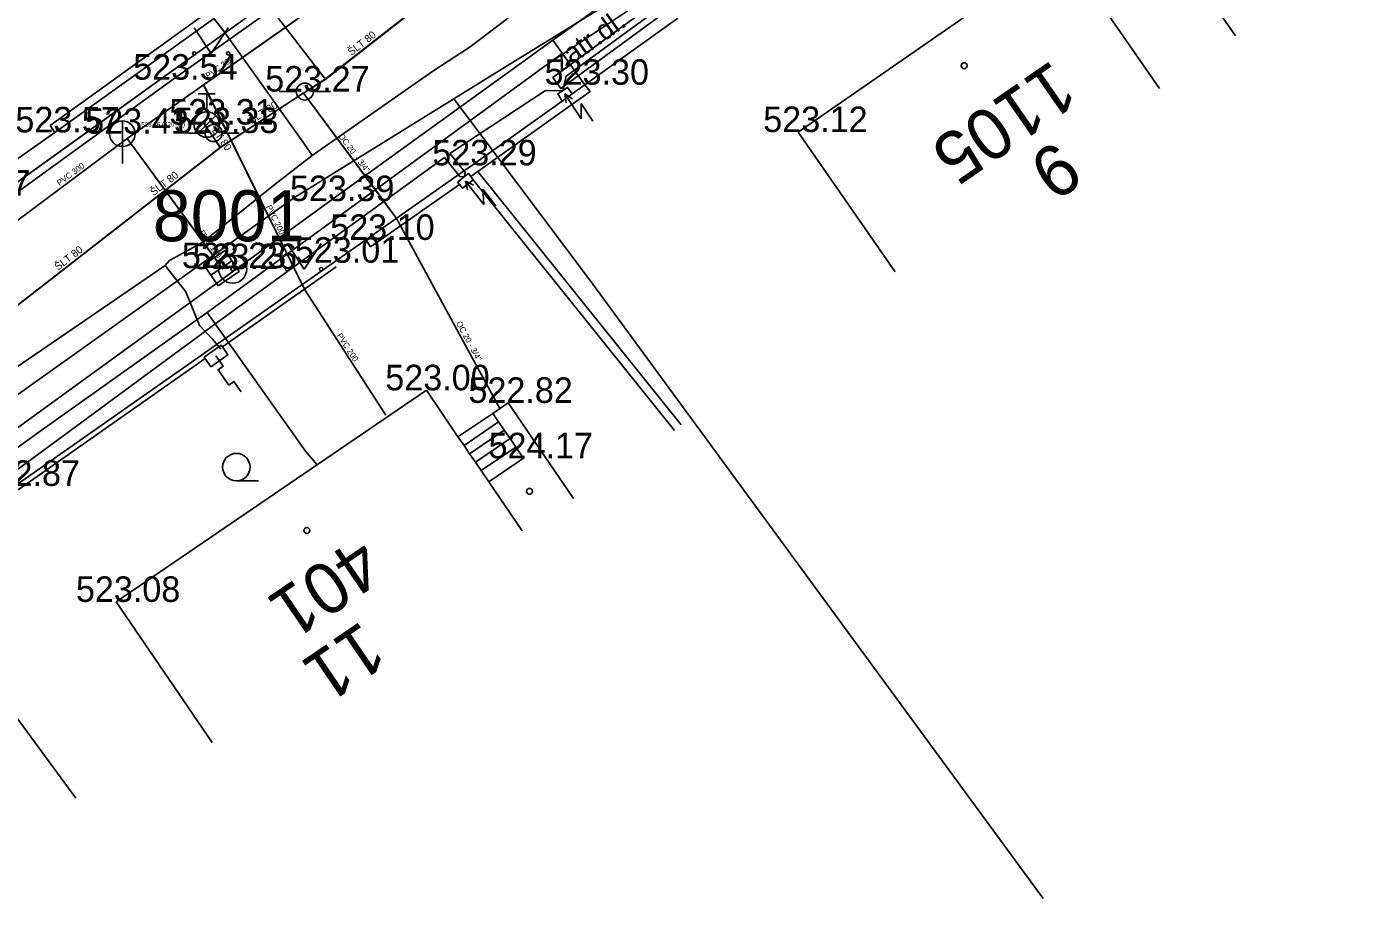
# Model space of a CAD drawing. Extents: x -668867 to -667827, y -1131943 to -1131019.
# Drawn here: x -668643.7 to -668604.88, y -1131523.44 to -1131497.81 of the extents above; entities that cross this region are included whole.
import ezdxf

# ---------------------------------------------------------------- set-up
doc = ezdxf.new("R2010")
doc.units = 0
for name, color, linetype in [('G_Bod_tecka', 7, 'Continuous'), ('G_Bod_vyska', 7, 'Continuous'), ('G_Bodove_pole', 7, 'Continuous'), ('G_Budovy-znacky', 7, 'Continuous'), ('G_Budovy_Objekty', 7, 'Continuous'), ('G_Cesty_Schody', 7, 'Continuous'), ('G_Cisla_orientacni', 7, 'Continuous'), ('G_Cisla_popisna', 7, 'Continuous'), ('G_Plochy_zpevnene', 7, 'Continuous'), ('G_Ploty', 7, 'Continuous'), ('G_Ploty_vstupy', 7, 'Continuous'), ('G_Popisy_povrchu', 7, 'Continuous'), ('G_Site-kanalizace', 7, 'Continuous'), ('G_Site-Rozvadece', 7, 'Continuous'), ('G_Site-vodovod', 7, 'Continuous'), ('G_Z_CHRANICKA-TEPLOVOD_kotovane', 7, 'Continuous'), ('G_Z_ELsilove_podz_kotovane', 7, 'Continuous'), ('G_Z_KANAL_podz_kotovane', 7, 'Continuous'), ('G_Z_PLYNY_podz_geodeticky', 7, 'Continuous'), ('G_Z_SPOJE_podz_geodeticky', 7, 'Continuous'), ('G_Z_SPOJE_podz_kotovane', 7, 'Continuous'), ('G_Z_SPOJE_podz_priblizne', 7, 'Continuous'), ('G_Z_VODA_podz_kotovane', 7, 'Continuous'), ('G_Zelen-Znacky', 7, 'Continuous'), ('Vrstva 12', 7, 'Continuous'), ('Vrstva 17', 7, 'Continuous'), ('Vrstva 2', 7, 'Continuous'), ('Vrstva 25', 7, 'Continuous'), ('Vrstva 27', 7, 'Continuous'), ('Vrstva 3', 7, 'Continuous'), ('Vrstva 4', 7, 'Continuous'), ('Vrstva 6', 7, 'Continuous'), ('Vrstva 7', 7, 'Continuous'), ('Vrstva 8', 7, 'Continuous')]:
    doc.layers.add(name, color=color, linetype=linetype)

msp = doc.modelspace()

# ---------------------------------------------------------------- linework, layer by layer
at = {"layer": 'G_Bod_tecka'}
for p, q in [((-668639.4, -1131499.37), (-668639.4, -1131499.37)), ((-668635.52, -1131499.72), (-668635.52, -1131499.72)), ((-668627.29, -1131499.52), (-668627.29, -1131499.52)), ((-668642.86, -1131500.92), (-668642.86, -1131500.92)), ((-668638.4, -1131500.69), (-668638.4, -1131500.69)), ((-668638.2, -1131500.94), (-668638.2, -1131500.94)), ((-668621.03, -1131500.91), (-668621.03, -1131500.91)), ((-668640.87, -1131500.96), (-668640.87, -1131500.96)), ((-668630.61, -1131501.89), (-668630.61, -1131501.89)), ((-668634.79, -1131502.94), (-668634.79, -1131502.94)), ((-668633.73, -1131504.08), (-668633.73, -1131504.08)), ((-668634.69, -1131504.75), (-668634.69, -1131504.75)), ((-668637.97, -1131504.91), (-668637.97, -1131504.91)), ((-668637.64, -1131504.94), (-668637.64, -1131504.94)), ((-668631.95, -1131508.5), (-668631.95, -1131508.5)), ((-668629.55, -1131508.87), (-668629.55, -1131508.87)), ((-668629.1, -1131510.5), (-668629.1, -1131510.5)), ((-668641.06, -1131514.72), (-668641.06, -1131514.72))]:
    msp.add_line(p, q, dxfattribs=at)
at = {"layer": 'G_Bodove_pole'}
for radius in [0.412, 0.05]:
    msp.add_circle((-668637.64, -1131504.94), radius, dxfattribs=at)
at = {"layer": 'G_Budovy-znacky'}
for centre in [(-668616.15, -1131498.96), (-668628.92, -1131511.47), (-668635.46, -1131512.62)]:
    msp.add_circle(centre, 0.0875, dxfattribs=at)
at = {"layer": 'G_Budovy_Objekty'}
for p, q in [((-668608.18, -1131498.08), (-668610.95, -1131494.05)), ((-668621.03, -1131500.91), (-668613.26, -1131495.52)), ((-668610.41, -1131499.63), (-668613.26, -1131495.52)), ((-668618.18, -1131505.02), (-668621.03, -1131500.91)), ((-668631.95, -1131508.5), (-668641.06, -1131514.72)), ((-668631.02, -1131509.87), (-668631.95, -1131508.5)), ((-668630, -1131509.18), (-668629.55, -1131508.87)), ((-668627.63, -1131511.68), (-668629.55, -1131508.87)), ((-668630, -1131509.18), (-668629.83, -1131509.43)), ((-668629.83, -1131509.43), (-668629.66, -1131509.67)), ((-668630.84, -1131510.12), (-668631.02, -1131509.87)), ((-668629.66, -1131509.67), (-668629.49, -1131509.92)), ((-668630.68, -1131510.37), (-668630.84, -1131510.12)), ((-668629.49, -1131509.92), (-668629.32, -1131510.17)), ((-668629.32, -1131510.17), (-668629.1, -1131510.5)), ((-668630.51, -1131510.61), (-668630.68, -1131510.37)), ((-668630.34, -1131510.86), (-668630.51, -1131510.61)), ((-668630.11, -1131511.19), (-668629.1, -1131510.5)), ((-668630.11, -1131511.19), (-668630.34, -1131510.86)), ((-668629.13, -1131512.63), (-668630.11, -1131511.19)), ((-668638.24, -1131518.85), (-668641.06, -1131514.72)), ((-668645.21, -1131516.46), (-668642.25, -1131520.49))]:
    msp.add_line(p, q, dxfattribs=at)
at = {"layer": 'G_Cesty_Schody'}
for p, q in [((-668631.02, -1131509.87), (-668630, -1131509.18)), ((-668630.84, -1131510.12), (-668629.83, -1131509.43)), ((-668630.68, -1131510.37), (-668629.66, -1131509.67)), ((-668630.51, -1131510.61), (-668629.49, -1131509.92)), ((-668630.34, -1131510.86), (-668629.32, -1131510.17))]:
    msp.add_line(p, q, dxfattribs=at)
at = {"layer": 'G_Plochy_zpevnene'}
for p, q in [((-668627.29, -1131499.52), (-668628.23, -1131498.21)), ((-668634.79, -1131502.94), (-668646.86, -1131511.7))]:
    msp.add_line(p, q, dxfattribs=at)
for points in [[(-668610.47, -1131485.51), (-668616.28, -1131489.6), (-668625.5, -1131496.25), (-668628.23, -1131498.21), (-668634.79, -1131502.94)], [(-668651.47, -1131507.94), (-668646.46, -1131504.48), (-668639.4, -1131499.37), (-668635.23, -1131496.4), (-668633.63, -1131495.24)]]:
    msp.add_lwpolyline(points, dxfattribs=at)
at = {"layer": 'G_Ploty'}
for p, q in [((-668638.35, -1131497.37), (-668643, -1131500.72)), ((-668642.86, -1131500.92), (-668638.2, -1131497.58)), ((-668630.44, -1131502.07), (-668627.14, -1131499.72)), ((-668627.29, -1131499.52), (-668627.67, -1131499.79)), ((-668627.29, -1131499.52), (-668627.14, -1131499.72)), ((-668627.96, -1131500), (-668630.61, -1131501.89)), ((-668642.86, -1131500.92), (-668643, -1131500.72)), ((-668633.73, -1131504.08), (-668630.86, -1131502.06)), ((-668630.86, -1131502.06), (-668630.61, -1131501.89)), ((-668630.64, -1131502.22), (-668630.44, -1131502.07)), ((-668624.46, -1131509.52), (-668630.44, -1131502.07)), ((-668633.59, -1131504.28), (-668630.98, -1131502.45)), ((-668624.66, -1131509.68), (-668630.57, -1131502.31)), ((-668633.73, -1131504.08), (-668633.59, -1131504.28)), ((-668634.69, -1131504.75), (-668644.03, -1131511.31)), ((-668637.94, -1131507.22), (-668634.6, -1131504.87)), ((-668643.94, -1131511.43), (-668638.45, -1131507.57))]:
    msp.add_line(p, q, dxfattribs=at)
at = {"layer": 'G_Ploty_vstupy'}
for p, q in [((-668624.56, -1131497.56), (-668627.29, -1131499.52)), ((-668645.49, -1131502.78), (-668642.86, -1131500.92)), ((-668633.73, -1131504.08), (-668634.69, -1131504.75))]:
    msp.add_line(p, q, dxfattribs=at)
at = {"layer": 'G_Site-kanalizace'}
for p, q in [((-668640.88, -1131500.585), (-668640.88, -1131501.835)), ((-668638.28, -1131505.121), (-668637.66, -1131504.699))]:
    msp.add_line(p, q, dxfattribs=at)
msp.add_lwpolyline([(-668638.07, -1131505.43), (-668637.45, -1131505.008), (-668637.871, -1131504.388), (-668638.492, -1131504.81)], close=True, dxfattribs=at)
msp.add_circle((-668640.88, -1131500.96), 0.375, dxfattribs=at)
at = {"layer": 'G_Site-Rozvadece'}
for p, q in [((-668627.401, -1131500.522), (-668627.88, -1131499.79)), ((-668627.654, -1131499.934), (-668627.88, -1131499.79)), ((-668627.88, -1131499.79), (-668627.838, -1131500.055)), ((-668627.397, -1131500.071), (-668627.401, -1131500.522)), ((-668627.054, -1131500.594), (-668627.397, -1131500.071)), ((-668630.262, -1131503.039), (-668630.8, -1131502.35)), ((-668630.563, -1131502.475), (-668630.8, -1131502.35)), ((-668630.8, -1131502.35), (-668630.736, -1131502.61)), ((-668629.91, -1131503.083), (-668630.295, -1131502.59)), ((-668630.295, -1131502.59), (-668630.262, -1131503.039))]:
    msp.add_line(p, q, dxfattribs=at)
for points in [[(-668627.96, -1131500), (-668627.67, -1131499.79), (-668627.8, -1131499.6), (-668628.09, -1131499.79)], [(-668631.03, -1131502.38), (-668630.98, -1131502.45), (-668630.89, -1131502.56), (-668630.57, -1131502.31), (-668630.64, -1131502.22), (-668630.71, -1131502.13)], [(-668637.94, -1131507.22), (-668637.98, -1131507.17), (-668638.48, -1131507.53), (-668638.45, -1131507.57), (-668638.28, -1131507.81), (-668637.78, -1131507.46)]]:
    msp.add_lwpolyline(points, close=True, dxfattribs=at)
msp.add_lwpolyline([(-668638.13, -1131507.49), (-668637.919, -1131507.792), (-668638.069, -1131507.897), (-668637.752, -1131508.349), (-668637.601, -1131508.245), (-668637.389, -1131508.545)], dxfattribs=at)
at = {"layer": 'G_Site-vodovod'}
for p, q in [((-668635.77, -1131499.72), (-668636.27, -1131499.72)), ((-668635.27, -1131499.72), (-668634.77, -1131499.72)), ((-668638.65, -1131499.79), (-668638.15, -1131499.79)), ((-668638.4, -1131500.315), (-668638.4, -1131499.79)), ((-668638.665, -1131500.955), (-668638.135, -1131500.425)), ((-668638.45, -1131500.94), (-668638.95, -1131500.94)), ((-668637.95, -1131500.94), (-668637.45, -1131500.94))]:
    msp.add_line(p, q, dxfattribs=at)
for centre, radius in [((-668635.52, -1131499.72), 0.25), ((-668638.4, -1131500.69), 0.375), ((-668638.2, -1131500.94), 0.25)]:
    msp.add_circle(centre, radius, dxfattribs=at)
at = {"layer": 'G_Z_CHRANICKA-TEPLOVOD_kotovane'}
msp.add_lwpolyline([(-668628.238, -1131499.309), (-668623.942, -1131496.161), (-668622.646, -1131495.114), (-668622.394, -1131495.426), (-668623.698, -1131496.479), (-668628.001, -1131499.632)], close=True, dxfattribs=at)
at = {"layer": 'G_Z_ELsilove_podz_kotovane'}
for points in [[(-668663.235, -1131516.142), (-668658.05, -1131512.3), (-668651.53, -1131507.82), (-668636.54, -1131497.04), (-668629.83, -1131492.22), (-668629.73, -1131491.85), (-668629.57, -1131492.08), (-668621.5, -1131486.25), (-668606.96, -1131475.86), (-668606.86, -1131475.52), (-668606.76, -1131475.72), (-668596.23, -1131468.15)], [(-668603.299, -1131482.489), (-668603.44, -1131482.504), (-668604.102, -1131481.901), (-668607.21, -1131484.21), (-668609.674, -1131485.969), (-668609.5, -1131486.492), (-668609.56, -1131486.631), (-668609.69, -1131486.556), (-668609.845, -1131486.091), (-668616.92, -1131491.2), (-668622.52, -1131495.27), (-668623.82, -1131496.32), (-668627.841, -1131499.268), (-668627.94, -1131499.699)], [(-668627.94, -1131499.699), (-668628.447, -1131499.684), (-668631.256, -1131501.544), (-668630.814, -1131502.09), (-668630.83, -1131502.23), (-668630.97, -1131502.216), (-668631.421, -1131501.659), (-668637.95, -1131506.4), (-668643.85, -1131510.75), (-668647.66, -1131513.29), (-668651.35, -1131516.18), (-668652.06, -1131516.66), (-668652.66, -1131517.18), (-668654.07, -1131518.14), (-668655, -1131518.23), (-668656, -1131519.3), (-668656.96, -1131520.08), (-668657.183, -1131520.326), (-668656.805, -1131520.712), (-668656.809, -1131520.849), (-668656.947, -1131520.852), (-668657.332, -1131520.458), (-668658.372, -1131521.196)]]:
    msp.add_lwpolyline(points, dxfattribs=at)
at = {"layer": 'G_Z_KANAL_podz_kotovane'}
for p, q in [((-668615.69, -1131483.48), (-668640.74, -1131501.1)), ((-668638.49, -1131499.52), (-668635.52, -1131505.55)), ((-668640.74, -1131501.1), (-668637.92, -1131504.94)), ((-668633.14, -1131509.23), (-668635.52, -1131505.55))]:
    msp.add_line(p, q, dxfattribs=at)
msp.add_lwpolyline([(-668640.74, -1131501.1), (-668662.245, -1131517.171)], dxfattribs=at)
at = {"layer": 'G_Z_PLYNY_podz_geodeticky'}
for points in [[(-668649.82, -1131511.81), (-668639.62, -1131504.83), (-668639.5, -1131504.69), (-668638.52, -1131504.15), (-668637.04, -1131502.96), (-668636.39, -1131502.44), (-668635.3, -1131501.6), (-668631.76, -1131499.12), (-668630.66, -1131498.41), (-668629.57, -1131497.57), (-668627.97, -1131496.24), (-668621.16, -1131491.29), (-668620.23, -1131490.64), (-668618.01, -1131488.98), (-668614.26, -1131486.24), (-668613.21, -1131485.57), (-668611.84, -1131484.46), (-668611.79, -1131484.42), (-668610.42, -1131483.42), (-668608.29, -1131481.89), (-668594.8, -1131472.37)], [(-668637.93, -1131497.91), (-668638.17, -1131497.59), (-668638.25, -1131497.44)], [(-668637.93, -1131497.91), (-668635.53, -1131501.27)], [(-668635.3, -1131501.6), (-668635.53, -1131501.27)], [(-668639.62, -1131504.83), (-668639.02, -1131505.61), (-668638.61, -1131506.6), (-668638.22, -1131507.01), (-668637.99, -1131507.29)]]:
    msp.add_lwpolyline(points, dxfattribs=at)
at = {"layer": 'G_Z_SPOJE_podz_geodeticky'}
for points in [[(-668630.08, -1131499.28), (-668624.53, -1131495.85), (-668617.01, -1131490.03), (-668604.39, -1131481.12), (-668597.72, -1131476.52), (-668583.85, -1131466.82), (-668575.85, -1131461.06), (-668561.49, -1131450.61), (-668553.3, -1131445.12), (-668533.18, -1131430.36), (-668529.93, -1131427.14), (-668529.54, -1131425.97), (-668529.81, -1131424.67), (-668530.52, -1131423.47)], [(-668624.11, -1131496.05), (-668628.43, -1131498.94), (-668638.39, -1131506.21)], [(-668631.14, -1131499.93), (-668630.08, -1131499.28)], [(-668631.14, -1131499.93), (-668635.82, -1131502.83), (-668644.81, -1131509.23), (-668659.051, -1131520.491)], [(-668613.83, -1131523.44), (-668627.17, -1131505.23), (-668631.14, -1131499.93)], [(-668638.39, -1131506.21), (-668643.33, -1131509.73), (-668647.07, -1131512.43), (-668650.94, -1131515.46), (-668652.67, -1131517.25), (-668653.49, -1131517.9), (-668655.02, -1131518.28), (-668656.72, -1131519.22), (-668658.807, -1131520.744)], [(-668638.39, -1131506.21), (-668635.5, -1131510.29), (-668635.16, -1131510.69)]]:
    msp.add_lwpolyline(points, dxfattribs=at)
at = {"layer": 'G_Z_SPOJE_podz_kotovane'}
for points in [[(-668624.11, -1131496.05), (-668628.43, -1131498.94), (-668638.39, -1131506.21)], [(-668638.39, -1131506.21), (-668643.33, -1131509.73), (-668647.07, -1131512.43), (-668650.94, -1131515.46), (-668652.67, -1131517.25), (-668653.49, -1131517.9), (-668655.02, -1131518.28), (-668656.72, -1131519.22), (-668658.807, -1131520.744)], [(-668638.39, -1131506.21), (-668635.5, -1131510.29), (-668635.16, -1131510.69)]]:
    msp.add_lwpolyline(points, dxfattribs=at)
at = {"layer": 'G_Z_SPOJE_podz_priblizne'}
for points in [[(-668630.08, -1131499.28), (-668624.53, -1131495.85), (-668617.01, -1131490.03), (-668604.39, -1131481.12), (-668597.72, -1131476.52), (-668583.85, -1131466.82), (-668575.85, -1131461.06), (-668561.49, -1131450.61), (-668553.3, -1131445.12), (-668533.18, -1131430.36), (-668529.93, -1131427.14), (-668529.54, -1131425.97), (-668529.81, -1131424.67), (-668530.52, -1131423.47)], [(-668624.11, -1131496.05), (-668628.43, -1131498.94), (-668638.39, -1131506.21)], [(-668631.14, -1131499.93), (-668630.08, -1131499.28)], [(-668631.14, -1131499.93), (-668635.82, -1131502.83), (-668644.81, -1131509.23), (-668659.051, -1131520.491)], [(-668613.83, -1131523.44), (-668627.17, -1131505.23), (-668631.14, -1131499.93)], [(-668638.39, -1131506.21), (-668643.33, -1131509.73), (-668647.07, -1131512.43), (-668650.94, -1131515.46), (-668652.67, -1131517.25), (-668653.49, -1131517.9), (-668655.02, -1131518.28), (-668656.72, -1131519.22), (-668658.807, -1131520.744)], [(-668638.39, -1131506.21), (-668635.5, -1131510.29), (-668635.16, -1131510.69)]]:
    msp.add_lwpolyline(points, dxfattribs=at)
at = {"layer": 'G_Z_VODA_podz_kotovane'}
for points in [[(-668559.06, -1131445.68), (-668574.11, -1131456.23), (-668577.03, -1131458.24), (-668577.08, -1131458.28), (-668590.65, -1131468.18), (-668601, -1131474.8), (-668610.7, -1131482.06), (-668610.75, -1131482.09), (-668617.27, -1131486.68), (-668627.28, -1131493.39), (-668634.91, -1131499.35), (-668635.56, -1131499.77), (-668635.57, -1131499.77), (-668638, -1131501.36), (-668650.61, -1131511.17), (-668655.02, -1131514.63), (-668655.13, -1131514.7), (-668661.121, -1131518.339)], [(-668634.91, -1131499.35), (-668634.94, -1131499.32), (-668635.04, -1131499.2), (-668643.1, -1131488.71)], [(-668635.56, -1131499.77), (-668633.36, -1131502.73), (-668632.83, -1131503.45), (-668630.68, -1131507.4), (-668629.79, -1131509.04)], [(-668638, -1131501.36), (-668638.28, -1131500.95), (-668638.51, -1131500.64)]]:
    msp.add_lwpolyline(points, dxfattribs=at)
at = {"layer": 'G_Zelen-Znacky'}
for p, q in [((-668638.77, -1131497.85), (-668638.27, -1131498.6)), ((-668638.27, -1131498.6), (-668637.77, -1131497.85)), ((-668636.04, -1131504.19), (-668635.54, -1131504.94)), ((-668635.54, -1131504.94), (-668635.04, -1131504.19)), ((-668637.532, -1131511.16), (-668636.882, -1131511.157))]:
    msp.add_line(p, q, dxfattribs=at)
for centre, radius in [((-668638.77, -1131498.6), 0.05), ((-668637.77, -1131498.6), 0.05), ((-668636.04, -1131504.94), 0.05), ((-668635.04, -1131504.94), 0.05), ((-668637.532, -1131510.757), 0.403)]:
    msp.add_circle(centre, radius, dxfattribs=at)
at = {"layer": 'Vrstva 12'}
for p, q in [((-668615.692, -1131483.48), (-668640.738, -1131501.103)), ((-668638.493, -1131499.523), (-668635.52, -1131505.55)), ((-668640.738, -1131501.103), (-668637.925, -1131504.936)), ((-668633.14, -1131509.23), (-668635.52, -1131505.55))]:
    msp.add_line(p, q, dxfattribs=at)
msp.add_lwpolyline([(-668640.738, -1131501.103), (-668662.246, -1131517.17)], dxfattribs=at)
at = {"layer": 'Vrstva 17'}
msp.add_line((-668651.53, -1131507.82), (-668636.54, -1131497.04), dxfattribs=at)
at = {"layer": 'Vrstva 25'}
for points in [[(-668634.906, -1131499.353), (-668634.936, -1131499.316), (-668635.039, -1131499.2), (-668643.096, -1131488.705)], [(-668635.564, -1131499.768), (-668633.364, -1131502.729), (-668632.831, -1131503.447), (-668630.679, -1131507.4), (-668629.787, -1131509.039)], [(-668638.004, -1131501.364), (-668638.28, -1131500.95), (-668638.51, -1131500.64)]]:
    msp.add_lwpolyline(points, dxfattribs=at)
at = {"layer": 'Vrstva 27'}
msp.add_lwpolyline([(-668559.059, -1131445.682), (-668574.109, -1131456.225), (-668577.025, -1131458.241), (-668577.075, -1131458.277), (-668590.645, -1131468.176), (-668601, -1131474.798), (-668610.7, -1131482.06), (-668610.75, -1131482.09), (-668617.268, -1131486.684), (-668627.279, -1131493.392), (-668634.906, -1131499.353), (-668635.564, -1131499.768), (-668635.565, -1131499.769), (-668638.004, -1131501.364), (-668650.614, -1131511.168), (-668655.025, -1131514.63), (-668655.134, -1131514.697), (-668661.121, -1131518.339)], dxfattribs=at)
at = {"layer": 'Vrstva 6'}
for p, q in [((-668635.039, -1131499.2), (-668635.039, -1131499.2)), ((-668638.28, -1131500.95), (-668638.28, -1131500.95)), ((-668633.364, -1131502.729), (-668633.364, -1131502.729))]:
    msp.add_line(p, q, dxfattribs=at)
at = {"layer": 'Vrstva 7'}
msp.add_line((-668638.51, -1131500.64), (-668638.51, -1131500.64), dxfattribs=at)
at = {"layer": 'Vrstva 8'}
msp.add_line((-668640.738, -1131501.103), (-668640.738, -1131501.103), dxfattribs=at)

# ---------------------------------------------------------------- texts
at = {"layer": 'G_Bod_vyska'}
for s, p in [('523.54', (-668640.564, -1131499.37)), ('523.27', (-668636.684, -1131499.72)), ('523.30', (-668628.476, -1131499.52)), ('523.57', (-668644.024, -1131500.92)), ('523.31', (-668639.502, -1131500.69)), ('523.12', (-668622.052, -1131500.91)), ('523.41', (-668641.972, -1131500.96)), ('523.33', (-668639.364, -1131500.94)), ('523.29', (-668631.776, -1131501.89)), ('523.57', (-668646.654, -1131502.78)), ('523.39', (-668635.956, -1131502.94)), ('523.10', (-668634.774, -1131504.08)), ('523.01', (-668635.814, -1131504.75)), ('523.23', (-668639.134, -1131504.91)), ('523.26', (-668638.818, -1131504.94)), ('523.00', (-668633.157, -1131508.5)), ('522.82', (-668630.714, -1131508.87)), ('524.17', (-668630.122, -1131510.5)), ('522.87', (-668645.194, -1131511.31)), ('523.08', (-668642.246, -1131514.72))]:
    msp.add_text(s, height=0.75, dxfattribs=at).set_placement(p)
at = {"layer": 'G_Bodove_pole'}
msp.add_text('8001', height=1.5, dxfattribs=at).set_placement((-668639.987, -1131504.12))
at = {"layer": 'G_Cisla_orientacni'}
for s, rotation, p in [('9', 214.7488, (-668613.422, -1131501.113)), ('11', 214.3239, (-668633.84, -1131515.25))]:
    msp.add_text(s, height=1.5, rotation=rotation, dxfattribs=at).set_placement(p)
at = {"layer": 'G_Cisla_popisna'}
for s, rotation, p in [('1105', 214.7488, (-668613.553, -1131498.763)), ('401', 214.3239, (-668633.93, -1131512.754))]:
    msp.add_text(s, height=1.5, rotation=rotation, dxfattribs=at).set_placement(p)
at = {"layer": 'G_Popisy_povrchu'}
msp.add_text('zatr.dl.', height=0.6, rotation=35.4386, dxfattribs=at).set_placement((-668627.996, -1131499.164))
at = {"layer": 'Vrstva 2'}
msp.add_text('523.26 (520.99)', height=0.13163, dxfattribs=at).set_placement((-668640.324, -1131500.751))
at = {"layer": 'Vrstva 3'}
for s, rotation, p in [('PVC 300', 35.1146, (-668638.362, -1131499.345)), ('PVC 300', 36.7815, (-668642.725, -1131502.5)), ('PVC 200', 296.2076, (-668636.667, -1131503.106)), ('PVC 150', 306.2749, (-668638.637, -1131503.876)), ('PVC 200', 302.8977, (-668634.59, -1131506.89))]:
    msp.add_text(s, height=0.1755, rotation=rotation, dxfattribs=at).set_placement(p)
at = {"layer": 'Vrstva 4'}
for s, height, rotation, p in [('ŠLT 80', 0.2194, 37.9971, (-668634.153, -1131498.675)), ('ŠLT 80', 0.2194, 32.9925, (-668637.086, -1131500.684)), ('LT 80', 0.2194, 304.8857, (-668638.262, -1131500.872)), ('OC 20  - 3/4"', 0.17551, 306.5391, (-668634.546, -1131501.03)), ('ŠLT 80', 0.2194, 37.9226, (-668639.958, -1131502.797)), ('ŠLT 80', 0.2194, 37.9226, (-668642.769, -1131504.988)), ('OC 20 - 3/4"', 0.17551, 298.5582, (-668631.084, -1131506.528))]:
    msp.add_text(s, height=height, rotation=rotation, dxfattribs=at).set_placement(p)

doc.saveas('drawing.dxf')
